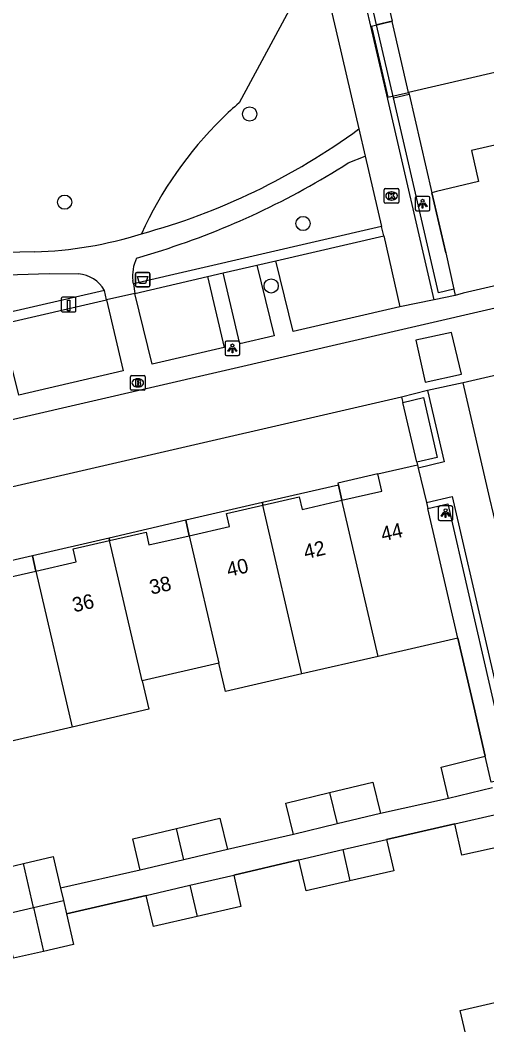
# Model space of a CAD drawing. Extents: x 156414 to 157775, y 382335 to 383765.
# Drawn here: x 157168.5 to 157200.5, y 383395.8 to 383464.8 of the extents above; entities that cross this region are included whole.
import ezdxf

# ---------------------------------------------------------------- set-up
doc = ezdxf.new("R2010")
doc.units = 0
for name, color, linetype in [('IMGEO_Afvalbak', 7, 'Continuous'), ('IMGEO_Boom', 7, 'Continuous'), ('IMGEO_Brandkraan', 7, 'Continuous'), ('IMGEO_Groenvoorziening', 7, 'Continuous'), ('IMGEO_Haag', 7, 'Continuous'), ('IMGEO_Kolk', 7, 'Continuous'), ('IMGEO_Laadpaal', 7, 'Continuous'), ('IMGEO_Lichtpunt', 7, 'Continuous'), ('IMGEO_Muur', 7, 'Continuous'), ('IMGEO_Pand', 7, 'Continuous'), ('IMGEO_Pand_nummerreeks', 7, 'Continuous'), ('IMGEO_Pand_overbouw', 7, 'Continuous'), ('IMGEO_Parkeervlak_open', 7, 'Continuous'), ('IMGEO_Rijbaan_lokaal_open', 7, 'Continuous'), ('IMGEO_Voetpad_halfverhard', 7, 'Continuous'), ('IMGEO_Voetpad_open', 7, 'Continuous')]:
    doc.layers.add(name, color=color, linetype=linetype)

msp = doc.modelspace()

# ---------------------------------------------------------------- linework, layer by layer
at = {"layer": 'IMGEO_Afvalbak'}
for p, q in [((157176.388, 383446.569), (157176.388, 383447.369)), ((157176.388, 383447.369), (157176.388, 383446.569)), ((157176.488, 383447.469), (157177.278, 383447.469)), ((157177.278, 383447.469), (157176.488, 383447.469)), ((157177.378, 383447.369), (157177.378, 383446.569)), ((157177.378, 383446.569), (157177.378, 383447.369)), ((157177.278, 383446.469), (157176.488, 383446.469)), ((157176.488, 383446.469), (157177.278, 383446.469))]:
    msp.add_line(p, q, dxfattribs=at)
msp.add_lwpolyline([(157176.531, 383447.183), (157177.235, 383447.183), (157177.086, 383446.713), (157176.68, 383446.713), (157176.531, 383447.183)], dxfattribs=at)
for centre, start, end in [((157176.488, 383447.369), 90, 180), ((157176.488, 383447.369), 90, 180), ((157177.278, 383447.369), 0, 90), ((157177.278, 383447.369), 360, 90), ((157176.488, 383446.569), 180, 270), ((157176.488, 383446.569), 180, 270), ((157177.278, 383446.569), 270, 0), ((157177.278, 383446.569), 270, 0)]:
    msp.add_arc(centre, 0.1, start, end, dxfattribs=at)
at = {"layer": 'IMGEO_Boom'}
for centre in [(157184.236, 383458.343), (157171.528, 383452.289), (157187.903, 383450.826), (157185.714, 383446.539)]:
    msp.add_circle(centre, 0.489, dxfattribs=at)
at = {"layer": 'IMGEO_Brandkraan'}
for p, q in [((157176.054, 383439.452), (157176.054, 383440.304)), ((157176.129, 383440.378), (157176.981, 383440.378)), ((157176.542, 383440.158), (157176.567, 383440.158)), ((157177.055, 383440.304), (157177.055, 383439.452)), ((157176.981, 383439.378), (157176.129, 383439.378)), ((157176.565, 383439.598), (157176.54, 383439.598))]:
    msp.add_line(p, q, dxfattribs=at)
for points in [[(157176.054, 383439.452), (157176.054, 383440.304)], [(157176.129, 383440.378), (157176.981, 383440.378)], [(157176.402, 383440.078), (157176.402, 383439.678), (157176.615, 383439.678)], [(157176.633, 383440.078), (157176.402, 383440.078)], [(157177.055, 383440.304), (157177.055, 383439.452)], [(157176.981, 383439.378), (157176.129, 383439.378)], [(157176.581, 383439.997), (157176.527, 383439.997), (157176.527, 383439.921)], [(157176.527, 383439.921), (157176.58, 383439.921)], [(157176.589, 383439.845), (157176.527, 383439.845), (157176.527, 383439.764)], [(157176.527, 383439.764), (157176.589, 383439.764)]]:
    msp.add_lwpolyline(points, dxfattribs=at)
for centre, radius, start, end in [((157176.131, 383440.302), 0.0765, 91.55205, 178.44795), ((157176.131, 383440.302), 0.0765, 91.55205, 178.44795), ((157176.637, 383439.933), 0.145, 59.4692, 91.53667), ((157176.979, 383440.302), 0.0765, 1.55205, 88.44795), ((157176.979, 383440.302), 0.0765, 1.55205, 88.44795), ((157176.131, 383439.454), 0.0765, 181.55205, 268.44795), ((157176.131, 383439.454), 0.0765, 181.55205, 268.44795), ((157176.582, 383439.959), 0.0379, 267.82845, 90.93552), ((157176.59, 383439.804), 0.0404, 269.87594, 90.50774), ((157176.621, 383439.929), 0.251, 268.66757, 293.53466), ((157176.662, 383439.98), 0.0922, 285.51372, 58.15012), ((157176.667, 383439.788), 0.105, 301.31148, 78.98903), ((157176.979, 383439.454), 0.0765, 271.55205, 358.44795), ((157176.979, 383439.454), 0.0765, 271.55205, 358.44795)]:
    msp.add_arc(centre, radius, start, end, dxfattribs=at)
for centre, major_axis, ratio, start_param, end_param in [((157176.541, 383439.878), (-0.387, 0.002), 0.722429, 4.712389, 7.853982), ((157176.566, 383439.878), (-0.39, 0.002), 0.717154, 1.570796, 4.712389)]:
    msp.add_ellipse(centre, major_axis=major_axis, ratio=ratio, start_param=start_param, end_param=end_param, dxfattribs=at)
at = {"layer": 'IMGEO_Groenvoorziening'}
for points in [[(157188.969, 383469.238), (157183.507, 383459.113)], [(157194.012, 383464.728), (157192.957, 383464.479)], [(157194.117, 383459.454), (157195.178, 383459.703)], [(157196.746, 383452.941), (157197.704, 383448.803), (157198.256, 383446.315)], [(157195.723, 383434.431), (157194.744, 383438.524)], [(157200.412, 383414.242), (157199.626, 383417.66), (157198.539, 383422.355)]]:
    msp.add_lwpolyline(points, dxfattribs=at)
for centre, radius, start, end in [((157201.395, 383438.67), 27.164, 131.18617, 134.57164), ((157201.085, 383439.01), 26.705, 134.61018, 155.42719)]:
    msp.add_arc(centre, radius, start, end, dxfattribs=at)
at = {"layer": 'IMGEO_Haag'}
for points in [[(157193.292, 383450.611), (157176.252, 383446.688)], [(157174.264, 383446.231), (157144.689, 383439.424)]]:
    msp.add_lwpolyline(points, dxfattribs=at)
at = {"layer": 'IMGEO_Kolk'}
for p, q in [((157193.556, 383453.217), (157194.408, 383453.217)), ((157193.481, 383452.291), (157193.481, 383453.143)), ((157193.969, 383452.997), (157193.994, 383452.997)), ((157194.482, 383453.143), (157194.482, 383452.291)), ((157194.408, 383452.217), (157193.556, 383452.217)), ((157193.992, 383452.437), (157193.967, 383452.437))]:
    msp.add_line(p, q, dxfattribs=at)
for points in [[(157193.556, 383453.217), (157194.408, 383453.217)], [(157193.481, 383452.291), (157193.481, 383453.143)], [(157193.802, 383452.917), (157193.925, 383452.917), (157193.925, 383452.766), (157194.055, 383452.917), (157194.219, 383452.917), (157194.073, 383452.766), (157194.226, 383452.517), (157194.074, 383452.517), (157193.989, 383452.681), (157193.925, 383452.614), (157193.925, 383452.517), (157193.802, 383452.517), (157193.802, 383452.917)], [(157194.482, 383453.143), (157194.482, 383452.291)], [(157194.408, 383452.217), (157193.556, 383452.217)]]:
    msp.add_lwpolyline(points, dxfattribs=at)
for centre, start, end in [((157193.558, 383453.141), 91.55205, 178.44795), ((157193.558, 383453.141), 91.55205, 178.44795), ((157194.406, 383453.141), 1.55205, 88.44795), ((157194.406, 383453.141), 1.55205, 88.44795), ((157193.558, 383452.293), 181.55205, 268.44795), ((157193.558, 383452.293), 181.55205, 268.44795), ((157194.406, 383452.293), 271.55205, 358.44795), ((157194.406, 383452.293), 271.55205, 358.44795)]:
    msp.add_arc(centre, 0.0765, start, end, dxfattribs=at)
for centre, major_axis, ratio, start_param, end_param in [((157193.968, 383452.717), (-0.387, 0.002), 0.722429, 4.712389, 7.853982), ((157193.993, 383452.717), (-0.39, 0.002), 0.717154, 1.570796, 4.712389)]:
    msp.add_ellipse(centre, major_axis=major_axis, ratio=ratio, start_param=start_param, end_param=end_param, dxfattribs=at)
at = {"layer": 'IMGEO_Laadpaal'}
for p, q in [((157171.302, 383445.672), (157171.302, 383444.831)), ((157171.302, 383445.672), (157171.302, 383444.831)), ((157172.218, 383445.756), (157171.377, 383445.756)), ((157172.218, 383445.756), (157171.377, 383445.756)), ((157172.302, 383444.84), (157172.302, 383445.681)), ((157172.302, 383444.84), (157172.302, 383445.681)), ((157171.386, 383444.756), (157172.227, 383444.756)), ((157171.386, 383444.756), (157172.227, 383444.756))]:
    msp.add_line(p, q, dxfattribs=at)
msp.add_lwpolyline([(157171.717, 383445.569), (157171.877, 383445.569), (157171.877, 383444.836), (157171.717, 383444.836), (157171.717, 383445.569)], dxfattribs=at)
for centre, start, end in [((157171.38, 383445.678), 92.4484, 184.28452), ((157171.38, 383445.678), 92.4484, 184.28452), ((157172.224, 383445.678), 2.4484, 94.28452), ((157172.224, 383445.678), 2.4484, 94.28452), ((157171.38, 383444.834), 182.4484, 274.28452), ((157171.38, 383444.834), 182.4484, 274.28452), ((157172.224, 383444.834), 272.4484, 4.28452), ((157172.224, 383444.834), 272.4484, 4.28452)]:
    msp.add_arc(centre, 0.0779, start, end, dxfattribs=at)
at = {"layer": 'IMGEO_Lichtpunt'}
for p, q in [((157195.61, 383452.59), (157195.61, 383451.783)), ((157195.61, 383452.59), (157195.61, 383451.783)), ((157196.512, 383452.685), (157195.704, 383452.685)), ((157196.512, 383452.685), (157195.704, 383452.685)), ((157196.606, 383451.783), (157196.606, 383452.59)), ((157196.606, 383451.783), (157196.606, 383452.59)), ((157195.704, 383451.689), (157196.512, 383451.689)), ((157195.704, 383451.689), (157196.512, 383451.689)), ((157182.554, 383442.654), (157182.554, 383441.847)), ((157182.554, 383442.654), (157182.554, 383441.847)), ((157183.456, 383442.749), (157182.648, 383442.749)), ((157183.456, 383442.749), (157182.648, 383442.749)), ((157183.55, 383441.847), (157183.55, 383442.654)), ((157183.55, 383441.847), (157183.55, 383442.654)), ((157182.648, 383441.753), (157183.456, 383441.753)), ((157182.648, 383441.753), (157183.456, 383441.753)), ((157197.191, 383431.329), (157197.191, 383430.522)), ((157197.191, 383431.329), (157197.191, 383430.522)), ((157198.093, 383431.424), (157197.285, 383431.424)), ((157198.093, 383431.424), (157197.285, 383431.424)), ((157198.187, 383430.522), (157198.187, 383431.329)), ((157198.187, 383430.522), (157198.187, 383431.329)), ((157197.285, 383430.428), (157198.093, 383430.428)), ((157197.285, 383430.428), (157198.093, 383430.428))]:
    msp.add_line(p, q, dxfattribs=at)
for points in [[(157195.984, 383452.254), (157196.023, 383452.226), (157195.835, 383451.964), (157195.797, 383451.991), (157195.984, 383452.254)], [(157196.086, 383452.206), (157196.133, 383452.206), (157196.133, 383451.884), (157196.086, 383451.884), (157196.086, 383452.206)], [(157196.196, 383452.226), (157196.234, 383452.253), (157196.421, 383451.991), (157196.382, 383451.963), (157196.196, 383452.226)], [(157182.928, 383442.318), (157182.967, 383442.29), (157182.779, 383442.028), (157182.741, 383442.055), (157182.928, 383442.318)], [(157183.03, 383442.27), (157183.077, 383442.27), (157183.077, 383441.948), (157183.03, 383441.948), (157183.03, 383442.27)], [(157183.14, 383442.29), (157183.178, 383442.317), (157183.365, 383442.055), (157183.326, 383442.027), (157183.14, 383442.29)], [(157197.565, 383430.993), (157197.604, 383430.965), (157197.416, 383430.703), (157197.378, 383430.73), (157197.565, 383430.993)], [(157197.667, 383430.945), (157197.714, 383430.945), (157197.714, 383430.623), (157197.667, 383430.623), (157197.667, 383430.945)], [(157197.777, 383430.965), (157197.815, 383430.992), (157198.002, 383430.73), (157197.963, 383430.702), (157197.777, 383430.965)]]:
    msp.add_lwpolyline(points, dxfattribs=at)
for centre in [(157196.109, 383452.388), (157183.053, 383442.452), (157197.69, 383431.127)]:
    msp.add_circle(centre, 0.0994, dxfattribs=at)
for centre, start, end in [((157195.704, 383452.59), 90, 180), ((157195.704, 383452.59), 90, 180), ((157196.512, 383452.59), 0, 90), ((157196.512, 383452.59), 0, 90), ((157195.704, 383451.783), 180, 270), ((157195.704, 383451.783), 180, 270), ((157196.512, 383451.783), 270, 0), ((157196.512, 383451.783), 270, 360), ((157182.648, 383442.654), 90, 180), ((157182.648, 383442.654), 90, 180), ((157183.456, 383442.654), 0, 90), ((157183.456, 383442.654), 0, 90), ((157182.648, 383441.847), 180, 270), ((157182.648, 383441.847), 180, 270), ((157183.456, 383441.847), 270, 0), ((157183.456, 383441.847), 270, 360), ((157197.285, 383431.329), 90, 180), ((157197.285, 383431.329), 90, 180), ((157198.093, 383431.329), 0, 90), ((157198.093, 383431.329), 0, 90), ((157197.285, 383430.522), 180, 270), ((157197.285, 383430.522), 180, 270), ((157198.093, 383430.522), 270, 0), ((157198.093, 383430.522), 270, 360)]:
    msp.add_arc(centre, 0.0946, start, end, dxfattribs=at)
at = {"layer": 'IMGEO_Muur'}
for points in [[(157196.915, 383445.582), (157193.72, 383459.36), (157192.554, 383464.384), (157190.468, 383473.381)], [(157192.957, 383464.479), (157190.969, 383473.094), (157192.038, 383473.331)], [(157194.117, 383459.454), (157192.957, 383464.479)], [(157198.256, 383446.315), (157197.206, 383446.073), (157194.117, 383459.454)], [(157197.704, 383448.803), (157196.746, 383452.941)], [(157198.256, 383446.315), (157198.354, 383445.873)], [(157198.354, 383445.873), (157196.915, 383445.582)], [(157196.447, 383439.35), (157194.654, 383438.902)], [(157194.654, 383438.902), (157194.744, 383438.524)], [(157194.744, 383438.524), (157196.174, 383438.87), (157197.107, 383434.754), (157195.723, 383434.431)], [(157196.447, 383439.35), (157197.6, 383434.45), (157195.817, 383434.032)], [(157195.723, 383434.431), (157195.766, 383434.252)], [(157196.369, 383431.665), (157198.136, 383432.081), (157202.666, 383412.471)], [(157196.465, 383431.254), (157197.834, 383431.572), (157202.181, 383412.765), (157200.824, 383412.457)], [(157198.539, 383422.355), (157199.626, 383417.66)], [(157199.626, 383417.66), (157200.412, 383414.242)], [(157197.898, 383411.34), (157193.222, 383410.313)], [(157193.641, 383408.515), (157198.316, 383409.594)], [(157187.246, 383408.858), (157182.707, 383407.825)], [(157183.138, 383406.07), (157187.622, 383407.134)], [(157176.719, 383406.41), (157171.252, 383405.173)], [(157171.653, 383403.425), (157177.138, 383404.682)]]:
    msp.add_lwpolyline(points, dxfattribs=at)
at = {"layer": 'IMGEO_Pand'}
for points in [[(157192.606, 383470.791), (157194.012, 383464.728)], [(157195.148, 383459.832), (157194.021, 383464.689), (157194.012, 383464.728)], [(157209.479, 383463.139), (157195.148, 383459.832)], [(157195.148, 383459.832), (157195.178, 383459.703)], [(157195.178, 383459.703), (157196.746, 383452.941)], [(157212.013, 383452.174), (157207.607, 383451.159), (157207.535, 383451.471), (157206.175, 383457.376), (157199.471, 383455.832), (157199.958, 383453.717), (157197.057, 383453.016), (157196.746, 383452.941)], [(157190.573, 383431.816), (157193.309, 383432.446), (157193.038, 383433.626), (157195.766, 383434.252)], [(157195.766, 383434.252), (157195.817, 383434.032)], [(157195.817, 383434.032), (157196.369, 383431.665)], [(157185.147, 383431.476), (157187.642, 383432.055), (157187.838, 383431.185), (157190.573, 383431.816)], [(157193.055, 383421.092), (157190.573, 383431.816)], [(157180.089, 383429.386), (157182.856, 383430.021), (157182.653, 383430.898), (157185.147, 383431.476)], [(157187.829, 383419.889), (157185.147, 383431.476)], [(157196.369, 383431.665), (157196.465, 383431.254)], [(157198.539, 383422.355), (157196.465, 383431.254)], [(157169.563, 383426.96), (157172.326, 383427.6), (157172.124, 383428.477), (157174.622, 383429.052)], [(157174.622, 383429.052), (157177.12, 383429.628), (157177.322, 383428.751), (157180.089, 383429.386)], [(157176.854, 383419.409), (157174.622, 383429.052)], [(157180.089, 383429.386), (157182.117, 383420.625)], [(157164.106, 383426.618), (157166.595, 383427.197), (157166.799, 383426.32), (157169.563, 383426.96)], [(157169.563, 383426.96), (157172.043, 383416.245)], [(157198.539, 383422.355), (157193.055, 383421.092)], [(157193.055, 383421.092), (157187.829, 383419.889)], [(157182.117, 383420.625), (157176.854, 383419.409)], [(157187.829, 383419.889), (157182.568, 383418.677), (157182.117, 383420.625)], [(157176.854, 383419.409), (157177.305, 383417.461), (157172.043, 383416.245)], [(157172.043, 383416.245), (157166.788, 383415.03)], [(157197.898, 383411.34), (157197.395, 383413.487), (157200.412, 383414.242)], [(157200.824, 383412.457), (157200.412, 383414.242)], [(157189.71, 383411.738), (157192.698, 383412.465), (157193.222, 383410.313)], [(157200.915, 383412.061), (157197.898, 383411.34)], [(157187.246, 383408.858), (157186.722, 383411.01), (157189.71, 383411.738)], [(157189.71, 383411.738), (157190.234, 383409.586)], [(157179.203, 383409.277), (157182.197, 383409.984), (157182.707, 383407.825)], [(157193.222, 383410.313), (157190.234, 383409.586)], [(157198.316, 383409.594), (157201.324, 383410.294)], [(157176.719, 383406.41), (157176.209, 383408.569), (157179.203, 383409.277)], [(157179.713, 383407.118), (157179.203, 383409.277)], [(157190.234, 383409.586), (157187.246, 383408.858)], [(157201.829, 383408.114), (157198.807, 383407.446), (157198.316, 383409.594)], [(157190.632, 383407.824), (157193.641, 383408.515)], [(157193.641, 383408.515), (157194.132, 383406.373), (157191.123, 383405.683)], [(157182.707, 383407.825), (157179.713, 383407.118)], [(157187.622, 383407.134), (157190.632, 383407.824)], [(157190.632, 383407.824), (157191.123, 383405.683)], [(157168.699, 383406.864), (157170.752, 383407.349), (157171.252, 383405.173)], [(157179.713, 383407.118), (157176.719, 383406.41)], [(157191.123, 383405.683), (157188.113, 383404.992), (157187.622, 383407.134)], [(157164.035, 383403.559), (157163.541, 383405.643), (157168.699, 383406.864)], [(157169.388, 383403.852), (157168.699, 383406.864)], [(157180.138, 383405.376), (157183.138, 383406.07)], [(157183.138, 383406.07), (157183.634, 383403.927), (157180.634, 383403.233)], [(157171.252, 383405.173), (157171.444, 383404.333)], [(157177.138, 383404.682), (157180.138, 383405.376)], [(157180.138, 383405.376), (157180.634, 383403.233)], [(157169.388, 383403.852), (157171.444, 383404.333)], [(157171.444, 383404.333), (157171.653, 383403.425)], [(157180.634, 383403.233), (157177.634, 383402.539), (157177.138, 383404.682)], [(157167.332, 383403.37), (157169.388, 383403.852)], [(157169.388, 383403.852), (157170.078, 383400.84)], [(157171.653, 383403.425), (157172.137, 383401.318), (157170.078, 383400.84)], [(157170.078, 383400.84), (157168.018, 383400.361), (157167.535, 383402.481)], [(157199.15, 383394.824), (157198.701, 383396.774), (157204.15, 383398.029)]]:
    msp.add_lwpolyline(points, dxfattribs=at)
at = {"layer": 'IMGEO_Pand_overbouw'}
for points in [[(157195.148, 383459.832), (157194.021, 383464.689), (157192.596, 383464.36), (157192.71, 383463.869), (157193.723, 383459.503)], [(157193.038, 383433.626), (157190.3, 383432.998), (157190.331, 383432.861), (157190.573, 383431.816), (157193.309, 383432.446)], [(157190.331, 383432.861), (157185.106, 383431.654), (157185.147, 383431.476), (157187.642, 383432.055), (157187.838, 383431.185), (157190.573, 383431.816)], [(157182.653, 383430.898), (157185.147, 383431.476), (157185.106, 383431.654), (157179.845, 383430.44), (157180.089, 383429.386), (157182.856, 383430.021)], [(157179.845, 383430.44), (157174.582, 383429.225), (157174.622, 383429.052), (157177.12, 383429.628), (157177.322, 383428.751), (157180.089, 383429.386)], [(157172.124, 383428.477), (157174.622, 383429.052), (157174.582, 383429.225), (157169.32, 383428.01), (157169.563, 383426.96), (157172.326, 383427.6)], [(157169.32, 383428.01), (157164.065, 383426.796), (157164.106, 383426.618), (157166.595, 383427.197), (157166.799, 383426.32), (157169.563, 383426.96)]]:
    msp.add_lwpolyline(points, close=True, dxfattribs=at)
at = {"layer": 'IMGEO_Parkeervlak_open'}
for points in [[(157186.028, 383448.266), (157193.439, 383449.981)], [(157182.412, 383447.429), (157184.726, 383447.965)], [(157176.353, 383446.027), (157181.346, 383447.182)], [(157167.162, 383443.908), (157174.395, 383445.573)]]:
    msp.add_lwpolyline(points, dxfattribs=at)
at = {"layer": 'IMGEO_Rijbaan_lokaal_open'}
for points in [[(157061.904, 383412.837), (157071.734, 383415.142), (157269.719, 383460.888)], [(157270.7, 383456.489), (157198.886, 383439.878)], [(157196.299, 383439.937), (157198.778, 383440.482), (157198.102, 383443.342), (157195.639, 383442.818), (157196.299, 383439.937)], [(157198.886, 383439.878), (157196.447, 383439.35)], [(157194.654, 383438.902), (157131.238, 383424.265)]]:
    msp.add_lwpolyline(points, dxfattribs=at)
at = {"layer": 'IMGEO_Voetpad_halfverhard'}
for points in [[(157191.001, 383454.983), (157192.169, 383455.447)], [(157169.464, 383448.876), (157158.482, 383448.617)], [(157176.472, 383448.438), (157178.211, 383448.98)], [(157155.232, 383446.914), (157170.461, 383447.4), (157172.483, 383447.357)], [(157176.252, 383446.688), (157176.219, 383446.902)], [(157176.252, 383446.688), (157176.353, 383446.027)], [(157174.395, 383445.573), (157174.264, 383446.231)]]:
    msp.add_lwpolyline(points, dxfattribs=at)
for centre, radius, start, end in [((157164.826, 383494.04), 45.528, 285.24766, 306.23197), ((157161.491, 383501.229), 54.859, 287.74441, 302.54171), ((157168.691, 383475.785), 26.92, 271.64591, 287.52945), ((157178.863, 383447.255), 2.668, 153.68394, 187.60925), ((157172.319, 383445.126), 2.237, 29.60647, 85.789)]:
    msp.add_arc(centre, radius, start, end, dxfattribs=at)
at = {"layer": 'IMGEO_Voetpad_open'}
for points in [[(157188.969, 383469.238), (157190.311, 383463.446), (157191.735, 383457.316)], [(157269.419, 383462.305), (157198.888, 383446.048), (157198.354, 383445.873)], [(157191.735, 383457.316), (157192.169, 383455.447)], [(157192.169, 383455.447), (157193.292, 383450.611)], [(157193.439, 383449.981), (157193.292, 383450.611)], [(157193.439, 383449.981), (157194.541, 383445.107)], [(157184.726, 383447.965), (157185.924, 383443.107), (157183.563, 383442.559), (157182.412, 383447.429)], [(157184.726, 383447.965), (157186.028, 383448.266)], [(157194.541, 383445.107), (157187.212, 383443.406), (157186.028, 383448.266)], [(157181.346, 383447.182), (157182.494, 383442.311), (157177.548, 383441.163), (157176.353, 383446.027)], [(157181.346, 383447.182), (157182.412, 383447.429)], [(157176.353, 383446.027), (157174.395, 383445.573)], [(157174.395, 383445.573), (157175.544, 383440.698), (157168.385, 383439.037), (157167.162, 383443.908)], [(157196.915, 383445.582), (157194.541, 383445.107)], [(157201.224, 383429.837), (157200.737, 383431.928), (157198.886, 383439.878)], [(157197.898, 383411.34), (157193.222, 383410.313)], [(157198.316, 383409.594), (157193.641, 383408.515)], [(157187.246, 383408.858), (157182.707, 383407.825)], [(157187.622, 383407.134), (157183.138, 383406.07)], [(157176.719, 383406.41), (157171.252, 383405.173)], [(157177.138, 383404.682), (157171.653, 383403.425)]]:
    msp.add_lwpolyline(points, dxfattribs=at)

# ---------------------------------------------------------------- texts
at = {"layer": 'IMGEO_Pand_nummerreeks'}
for s, rotation, p in [('44', 12.94119, (157193.373, 383428.983)), ('42', 12.94119, (157188.069, 383427.765)), ('40', 12.94312, (157182.78, 383426.549)), ('38', 12.94312, (157177.482, 383425.332)), ('36', 12.94312, (157172.181, 383424.114))]:
    msp.add_text(s, height=1, rotation=rotation, dxfattribs=at).set_placement(p)

doc.saveas('drawing.dxf')
